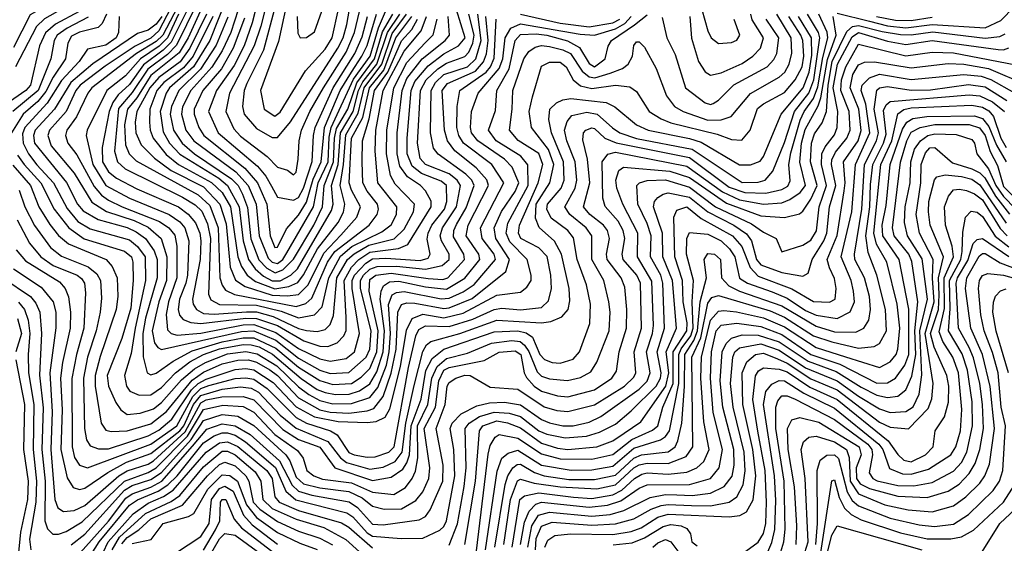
# Model space of a CAD drawing. Extents: x 501367 to 657802, y 482273 to 547541.
# Tile 444 of 656: x 565088 to 568818, y 523179 to 525164. Entities that reach past the tile are written whole.
import ezdxf

# ---------------------------------------------------------------- set-up
doc = ezdxf.new("R2010")
doc.units = 0

msp = doc.modelspace()

# ---------------------------------------------------------------- linework, layer by layer
at = {"layer": '0CON20XD'}
for points in [[(565065, 526083.1), (565125, 526082), (565139.6, 526069.6), (565147.8, 526037.8), (565153.3, 525936.7), (565144.1, 525825), (565161.4, 525801.4), (565215.1, 525775.1), (565270.9, 525745), (565285.8, 525725), (565293.4, 525645), (565278.4, 525535), (565277.7, 525465), (565291.9, 525445), (565364, 525385), (565373.6, 525365), (565374.4, 525345), (565359.6, 525305), (565321.6, 525255), (565272.2, 525217.8), (565182.7, 525167.3), (565152.5, 525137.5), (565072.1, 524985)], [(565079.5, 525975), (565098.6, 525835), (565109, 525805), (565142.7, 525752.7), (565204.2, 525724.2), (565227.7, 525687.7), (565234.2, 525645), (565216, 525545), (565216.6, 525465), (565293.3, 525385), (565302.6, 525355), (565292.3, 525307.7), (565268.5, 525271.5), (565237.5, 525245), (565128.5, 525181.5), (565065, 525058.1)], [(565690.4, 525265), (565615, 525120.8), (565585, 525094.1), (565526.3, 525063.7), (565412.2, 524987.8), (565317.8, 524915), (565301.6, 524895), (565264, 524816), (565201.1, 524745), (565195.4, 524725), (565208.1, 524685), (565295, 524582.1), (565362.3, 524472.4), (565417.3, 524437.3), (565522.4, 524402.4), (565575, 524377.8), (565624.9, 524335), (565646.2, 524265), (565644.9, 524175), (565615.8, 524095), (565589.7, 523985), (565599, 523939), (565611.1, 523921.1), (565625, 523913.9), (565928.2, 523981.8), (565975, 523984), (566058.9, 523948.9), (566145, 523881.5), (566225, 523835.7), (566265, 523823), (566335, 523826.8), (566400.3, 523885), (566414.4, 523915), (566420, 523985), (566378.8, 524145), (566379.7, 524175), (566391, 524195), (566415, 524218), (566442.2, 524227.8), (566515, 524229.7), (566625, 524218), (566688.4, 524231.6), (566715.7, 524255), (566714.9, 524275), (566686.4, 524325), (566681.5, 524345), (566690, 524375), (566742.4, 524455), (566757.9, 524535), (566745.4, 524555), (566715, 524579.8), (566625, 524614.2), (566605, 524637.8), (566595.6, 524695.6), (566606.4, 524895), (566627.9, 524935), (566672.4, 524977.6), (566705, 524998.9), (566775, 525023.4), (566790.1, 525039.9), (566805.3, 525074.7), (566809.7, 525105), (566789.3, 525185)], [(565713.5, 525265), (565630.3, 525105), (565605, 525080.5), (565531.4, 525035), (565362.3, 524905), (565346.4, 524885), (565303.7, 524795), (565266.9, 524745), (565261.5, 524725), (565270.6, 524695), (565305, 524651.4), (565371, 524531), (565398.7, 524498.7), (565425, 524479.4), (565477, 524455), (565618.5, 524398.5), (565653.4, 524375), (565676.5, 524346.5), (565684.2, 524305), (565684.2, 524185), (565652.3, 524095), (565643.5, 524046.5), (565648.5, 523988.5), (565662.7, 523975), (565685, 523967.8), (565775, 523976), (565935, 524007.7), (565975, 524008.6), (566058.7, 523978.7), (566145, 523917.6), (566225, 523878.3), (566265, 523869.3), (566325, 523880.1), (566356.3, 523905), (566376.1, 523975), (566347.6, 524145), (566347.8, 524175), (566356.9, 524195), (566399.2, 524240.8), (566425, 524256.9), (566475, 524259.5), (566605, 524251.4), (566635, 524259.4), (566643.6, 524275), (566632.1, 524332.1), (566635.6, 524355), (566649.2, 524385), (566697.2, 524445), (566706.8, 524475), (566704.8, 524535), (566685, 524551.5), (566610.1, 524580.1), (566575, 524608.4), (566556.6, 524655), (566555.9, 524715), (566570.6, 524895), (566585, 524928.7), (566635, 524989.1), (566694.7, 525034.7), (566750.2, 525065), (566775.3, 525095), (566726.2, 525255)], [(565997.7, 525265), (565968.9, 525151.1), (565938.5, 525065), (565900.2, 524989.8), (565834.4, 524895), (565803.8, 524815), (565839.8, 524735), (565989, 524609), (566021, 524571), (566042.3, 524532.3), (566065, 524491.1), (566125, 524479.7), (566145, 524490), (566163.7, 524525), (566195.9, 524625.9), (566200.8, 524725), (566208.2, 524755), (566275.7, 524905), (566357.8, 525035), (566385, 525098.6), (566405.2, 525175)], [(566030.2, 525255), (566001.5, 525138.5), (565976.5, 525065), (565883.5, 524885), (565869, 524815), (565899.5, 524749.5), (565925, 524722.5), (566025.3, 524645.3), (566065, 524605.3), (566103, 524593), (566125, 524576), (566135, 524586.2), (566143.7, 524635), (566146.4, 524705), (566156.2, 524745), (566187.9, 524815), (566239, 524905), (566325, 525040.2), (566357.1, 525115), (566374.9, 525194.9)], [(566062.1, 525237.9), (566011.8, 525048.2), (565948.9, 524921.1), (565938.4, 524895), (565932, 524835), (565939.1, 524805), (565985, 524750.9), (566045, 524716.9), (566065, 524716.7), (566113.7, 524776.3), (566293.1, 525055), (566313.1, 525095), (566327.8, 525145), (566346.6, 525255)], [(566139.4, 525175), (566142.3, 525112.3), (566151.2, 525095), (566175, 525095.6), (566205, 525118), (566260, 525275)], [(568185, 525188.8), (568307.5, 525157.5), (568375, 525139.9), (568445, 525133.1), (568545, 525144.8), (568745, 525132.5), (568805, 525160.9), (568905.5, 525265)], [(565758.5, 525221.5), (565682.6, 525067.4), (565648.9, 525031.1), (565573.6, 524976.4), (565515, 524887.6), (565463.3, 524826.7), (565447.6, 524665), (565458.8, 524625), (565488, 524598), (565705, 524490.6), (565752.5, 524462.5), (565778.1, 524438.1), (565800.2, 524390.2), (565811.1, 524335), (565803.5, 524123.5), (565812.3, 524102.3), (565845, 524084.4), (565985, 524081.7), (566078.7, 524058.7), (566145, 524034.3), (566205.3, 524044.7), (566234.5, 524075.5), (566259.5, 524185), (566303.1, 524266.9), (566346.3, 524303.7), (566460.7, 524359.3), (566495, 524386.2), (566515.2, 524425), (566517.5, 524455), (566444.9, 524545), (566434.7, 524664.7), (566437.8, 524745), (566464.6, 524895), (566545, 525044.3), (566608.5, 525121.5)], [(565871.2, 525245), (565809, 525085), (565747.3, 524985), (565656.2, 524905), (565643, 524885), (565620.8, 524815), (565632, 524738), (565655.5, 524695.5), (565695, 524654), (565842.4, 524562.4), (565875.7, 524535), (565919.1, 524455), (565934.9, 524325), (565954.6, 524254.6), (565980, 524220), (566011.8, 524191.8), (566045, 524174.2), (566075, 524173.4), (566115.1, 524194.9), (566140.1, 524219.9), (566269.6, 524440.4), (566275.8, 524465), (566269.6, 524535), (566294.2, 524615), (566304, 524735), (566351.2, 524815), (566371.3, 524895), (566387.6, 524927.6), (566441.3, 524995), (566481.5, 525115), (566528.8, 525185)], [(565930.2, 525245), (565888.3, 525115), (565855.8, 525045), (565816.7, 524983.3), (565736.5, 524895), (565705, 524832.9), (565701, 524805), (565717.8, 524745), (565747.9, 524705), (565906.7, 524586.7), (565953.9, 524535), (565983.8, 524465), (565995.7, 524345), (566029.6, 524259.6), (566045, 524244.4), (566065, 524239.7), (566084.5, 524255), (566100, 524280), (566201.4, 524455), (566218.7, 524545), (566256.4, 524625), (566261.2, 524718.8), (566268.8, 524755), (566352.3, 524937.7), (566416.1, 525025), (566447.6, 525132.4), (566474.3, 525195)], [(566098.4, 525221.6), (566069, 525081), (566000, 524895), (566014.2, 524825), (566055, 524798.1), (566075, 524813), (566170.4, 524969.6), (566245, 525052), (566271.5, 525095), (566296.5, 525203.5)], [(565313.4, 525195), (565223.7, 525146.3), (565186.5, 525113.5), (565164.1, 525064.1), (565129.7, 524915), (565112.2, 524895), (565037.2, 524842.8)], [(565416.8, 525185), (565400.7, 525149.3), (565385.9, 525134.1), (565315, 525116.8), (565285, 525100.8), (565271, 525075), (565262, 525015), (565214.7, 524945.3), (565188.1, 524891.9), (565156.6, 524853.4), (565101.6, 524805), (565057.7, 524735)], [(565086.9, 524516.9), (565108.1, 524455), (565145, 524383.2), (565205, 524300.8), (565247.2, 524267.2), (565347.6, 524227.6), (565380.1, 524200.1), (565394.8, 524175), (565398.5, 524108.5), (565393.1, 524055), (565378.5, 523985), (565345.8, 523885), (565330.3, 523805), (565333.9, 523613.9), (565341.8, 523571.8), (565355, 523549.2), (565387.1, 523537.1), (565425, 523536.8), (565575, 523587), (565615, 523608.5), (565665, 523650.1), (565738.8, 523761.2), (565765, 523785.4), (565795, 523801.8), (565905, 523837.9), (565945, 523841.5), (565975, 523836.8), (566049, 523789), (566136.2, 523696.2), (566205, 523658.1), (566295, 523640.4), (566405, 523636.7), (566438.8, 523641.2), (566472.1, 523657.9), (566490.8, 523689.1), (566530.8, 523849.2), (566553.2, 523986.8), (566575, 524031.3), (566615, 524047.7), (566695, 524034.2), (566768.2, 524051.8), (566895, 524119.1), (566985, 524130.7), (567009.4, 524150.6), (567025.3, 524175.3), (567026.2, 524195), (567010, 524255), (566945, 524322.3), (566931.4, 524355), (566937.9, 524392.1), (567014.6, 524535), (567013.2, 524613.2), (566986, 524646), (566893.7, 524705), (566864.4, 524745), (566890.1, 524819.9), (566895.2, 524895), (566942.3, 524977.7), (566965.3, 525085), (566985, 525108), (567045, 525109.7), (567085, 525104.9), (567163.1, 525083.1), (567208.2, 525058.2), (567245, 524997.2), (567265, 524984.9), (567306.1, 525015), (567316.9, 525063.1), (567329.8, 525085), (567416.5, 525143.5), (567465, 525182.3)], [(565626.4, 525175), (565605, 525146.4), (565575, 525123.9), (565535, 525110.6), (565365, 524996.4), (565282.3, 524925), (565220.6, 524825), (565146.7, 524745), (565141.3, 524725), (565145, 524696.2), (565266, 524546), (565306.8, 524465), (565329, 524439), (565385.9, 524405.9), (565495, 524376.2), (565530.2, 524360.2), (565565.5, 524335), (565598, 524288), (565609.4, 524255), (565609.4, 524185), (565565, 524032.4), (565554.3, 523975), (565556.3, 523886.3), (565571.6, 523825), (565585, 523817.4), (565605, 523823.5), (565670, 523870), (565741.6, 523908.4), (565855, 523942.3), (565935, 523957.9), (565975, 523957.5), (566059.1, 523919.1), (566145, 523847), (566225, 523795.9), (566275, 523781.6), (566345.2, 523784.8), (566381.3, 523808.7), (566415, 523841.5), (566441.6, 523905), (566446.5, 523985), (566412.3, 524135), (566415, 524179.3), (566437.1, 524195), (566495, 524203.4), (566635, 524182.7), (566690.9, 524179.1), (566709.6, 524185), (566773.4, 524255), (566770.4, 524275), (566730.9, 524340.9), (566732.6, 524365), (566742.4, 524387.6), (566779.5, 524450.5), (566810.1, 524535), (566801.5, 524555), (566778.5, 524578.5), (566673.8, 524653.8), (566656.2, 524676.2), (566644.6, 524734.6), (566646.6, 524895), (566663.6, 524925), (566694.7, 524955.3), (566784, 524985), (566816, 525015), (566836.1, 525085), (566823.1, 525185)], [(565164.9, 524054.9), (565171.4, 523975), (565162.9, 523817.1), (565177, 523693), (565172.5, 523535), (565184.6, 523415), (565183.8, 523265), (565194.4, 523234.4), (565214.6, 523214.6), (565235, 523213.8), (565265, 523223.9), (565325, 523260.9), (565485, 523414.9), (565575, 523447.3), (565605, 523465), (565724.3, 523585.7), (565785, 523686.1), (565857.7, 523702.3), (565935, 523697.6), (565975, 523675.9), (566055, 523591.3), (566140.5, 523530.5), (566161.8, 523501.8), (566176.2, 523455), (566202, 523435), (566235, 523422.9), (566345, 523408.4), (566425, 523373.5), (566505, 523364.8), (566549.4, 523390.6), (566575.3, 523424.7), (566587.8, 523452.2), (566596.3, 523503.7), (566594.9, 523625), (566634.9, 523705), (566649.1, 523805), (566670.2, 523849.8), (566705, 523879.4), (566785, 523900.5), (566875, 523937.8), (566952.5, 523947.5), (566983.7, 523943.7), (567000.6, 523930.6), (567016.7, 523906.7), (567048.8, 523828.8), (567065, 523813.3), (567095, 523802.2), (567163.6, 523796.4), (567212.9, 523807.1), (567251.4, 523828.6), (567274.6, 523865.4), (567321.6, 523985), (567325.2, 524054.8), (567320.3, 524095), (567300.5, 524175), (567255.1, 524255), (567255.1, 524345.1), (567234.4, 524375), (567172.3, 524425), (567152.6, 524455), (567192.2, 524525), (567198.5, 524555), (567192.1, 524625), (567160.5, 524705), (567151.8, 524745), (567162.5, 524777.5), (567179.9, 524800.1), (567236.9, 524813.1), (567276.2, 524805), (567333.8, 524753.8), (567361.8, 524735), (567425, 524713), (567635, 524672.9), (567825, 524546.3), (567885, 524547.3), (567911.8, 524555), (567940.5, 524589.5), (567985, 524698.4), (568023.5, 524815), (568077.3, 524885), (568096.8, 524935), (568119, 525095), (568113.6, 525115), (568072.5, 525185)], [(565283.6, 523173.6), (565335, 523214.1), (565485, 523380.9), (565515, 523398.4), (565585, 523420.8), (565625, 523447.2), (565737.5, 523572.5), (565785, 523645.3), (565855, 523667.2), (565915, 523661), (565975, 523626.1), (566096.9, 523515), (566112.1, 523492.1), (566135, 523430.2), (566164, 523405), (566225, 523389), (566335, 523375.1), (566385, 523351.1), (566425, 523320.4), (566468.3, 523308.3), (566535, 523310.5), (566589, 523341), (566615.8, 523375), (566638.6, 523425), (566642.5, 523465), (566620, 523615), (566663.3, 523695), (566675.9, 523795), (566695, 523835), (566715, 523845.3), (566848.2, 523871.8), (566905, 523903.8), (566965, 523908.7), (566986.1, 523895), (566998.7, 523825), (567007.4, 523807.4), (567036.5, 523775), (567065, 523755.4), (567125, 523737.8), (567165, 523734.6), (567265, 523760.9), (567331, 523805), (567348.7, 523831.3), (567359, 523905), (567387.3, 523995), (567388.6, 524065), (567380.3, 524149.7), (567366.6, 524185), (567313.9, 524255), (567311.5, 524275), (567322.3, 524335), (567314.2, 524365), (567300, 524385), (567248.4, 524425), (567223.3, 524455), (567247.3, 524545), (567238.7, 524635), (567221.2, 524708.8), (567223.8, 524735), (567232.8, 524745), (567255, 524753.2), (567265, 524750.6), (567304.5, 524714.5), (567347.1, 524697.1), (567625, 524641), (567775, 524529.5), (567835, 524508.8), (567915, 524506.6), (567975, 524519.5), (567997.2, 524532.8), (568006.6, 524553.4), (568001, 524615), (568008.7, 524658.7), (568045, 524782.8), (568060.2, 524815), (568095.5, 524864.5), (568111.5, 524908.5), (568129.9, 525020.1), (568149.3, 525095), (568146.5, 525116.5), (568115.6, 525185)], [(565689.5, 525185), (565648.4, 525095), (565617.2, 525062.8), (565545.8, 525015), (565488.8, 524951.2), (565418.1, 524895), (565344.4, 524745), (565340.2, 524725), (565366.1, 524615), (565415, 524534.9), (565505, 524487.8), (565655, 524425.4), (565695, 524398), (565714.4, 524375), (565729, 524325), (565723.7, 524195), (565718.2, 524165), (565693.7, 524105), (565688.2, 524065), (565693.7, 524043.7), (565707.2, 524027.2), (565736.5, 524016.5), (565775, 524011.8), (565945, 524032.8), (565985, 524031.5), (566065, 524004.6), (566165, 523946.7), (566225, 523927), (566255, 523924.8), (566290.9, 523939.1), (566316, 523965), (566324.8, 523985.2), (566325.6, 524035.6)], [(565725.7, 525205), (565662, 525078), (565632.5, 525047.5), (565557, 524993), (565505, 524917.9), (565461.5, 524878.5), (565440.8, 524849.2), (565427.1, 524815), (565401.1, 524678.9), (565402.5, 524625), (565425, 524587.2), (565455, 524563.4), (565532.5, 524522.5), (565690, 524455), (565726.8, 524426.8), (565753.9, 524393.9), (565770.6, 524355), (565774.9, 524325), (565771.9, 524255), (565743.3, 524105), (565745.8, 524085), (565757.9, 524065), (565785, 524050.6), (565825, 524047.3), (565947, 524057)], [(565772.4, 525195), (565726.6, 525095), (565692.1, 525037.9), (565585, 524951.9), (565532.1, 524867.9), (565496.2, 524825), (565485.4, 524765), (565489.5, 524689.5), (565502.9, 524655), (565529.1, 524629.1), (565765, 524499.6), (565808.8, 524458.8), (565839.7, 524375), (565846.9, 524185), (565855, 524157.8), (565868.5, 524138.5), (565901.6, 524121.6), (566135, 524077.3), (566172.3, 524087.7), (566195, 524108), (566254.8, 524245), (566281.9, 524285), (566412.1, 524385), (566442, 524425), (566446.9, 524445), (566443.5, 524465), (566404.3, 524514.3), (566388.5, 524545), (566385.7, 524625), (566387.4, 524705), (566411.6, 524788.4), (566432.1, 524895), (566483.3, 524965), (566535, 525083.5), (566573.1, 525126.9), (566595.6, 525165)], [(565795.6, 525185), (565733, 525055), (565696.7, 525003.3), (565615.1, 524945), (565580.8, 524905), (565532.2, 524815), (565526.4, 524775), (565528.8, 524735), (565549.1, 524689.1), (565599.3, 524639.3), (565662.6, 524592.6), (565785, 524530.2), (565846.9, 524465), (565870.1, 524390.1), (565885.6, 524225.6), (565905.9, 524175.9), (565942.8, 524152.8), (566045, 524120.1), (566103.3, 524116.7), (566145, 524122.3), (566180.7, 524159.3), (566241, 524279), (566305, 524346.7), (566365.3, 524414.7), (566379.8, 524455), (566345, 524517.7), (566336.6, 524545), (566345, 524714.7), (566387.5, 524792.5), (566412.9, 524905), (566467.4, 524972.6), (566513.4, 525095), (566573.4, 525175)], [(565819.4, 525175), (565745.5, 525025), (565709.5, 524980.5), (565634.2, 524925), (565607.9, 524895), (565581, 524825), (565579.5, 524775), (565582.5, 524745), (565594.6, 524715), (565643.2, 524653.2), (565690.5, 524615), (565815, 524546.3), (565855, 524508.3), (565887.5, 524455), (565915.1, 524265.1), (565928.4, 524228.4), (565949.6, 524195), (565981.6, 524171.6), (566055, 524143.9), (566108, 524152), (566142.2, 524167.8), (566163.8, 524196.2), (566217, 524295), (566294.1, 524395), (566315.5, 524434.5), (566320.3, 524465), (566302.1, 524535), (566314.9, 524615), (566323.1, 524726.9), (566370.6, 524809.4), (566393.6, 524905), (566460.1, 524995), (566499.4, 525110.6), (566553, 525185)], [(565940.2, 525169.8), (565896.4, 525055), (565852.2, 524977.8), (565782.2, 524895), (565749.3, 524825), (565749.9, 524805), (565766.5, 524755), (565786.1, 524725), (565940.8, 524600.8), (565989.4, 524545), (566024.5, 524465), (566037.6, 524345), (566055, 524300.8), (566065, 524301.1), (566099.6, 524370.4), (566145, 524423.4), (566175, 524472.4), (566200.2, 524559.8), (566230.4, 524625), (566242.5, 524755), (566302.2, 524895), (566344.9, 524965.1), (566384.9, 525025), (566404.1, 525065.9), (566439.7, 525185)], [(565932.2, 524502.2), (565951.6, 524451.6), (565963.7, 524333.7), (565993.6, 524253.6), (566025, 524222.4), (566055.8, 524204.2), (566084.5, 524215.5), (566125, 524255.7), (566202.4, 524385), (566235.5, 524455), (566241.2, 524535), (566276.8, 524625), (566280.8, 524715), (566288.9, 524751.1), (566331.9, 524825), (566365.7, 524924.3), (566432.7, 525015), (566463, 525117), (566502, 525185)], [(566915, 524070.4), (566985, 524064.4), (567065, 524072.9), (567091.8, 524098.2), (567102.7, 524145), (567100.6, 524195), (567085.7, 524265.7), (567055, 524298.6), (566986.3, 524335), (566977.1, 524355), (566981.2, 524385), (567052.4, 524545), (567070, 524615), (567055, 524656.3), (566975.9, 524705.9), (566943.2, 524745), (566954, 524825), (566955.8, 524895), (566997.6, 525015), (567017.2, 525042.8), (567040.7, 525059.3), (567065, 525065.6), (567095, 525062), (567145, 525049.6), (567175.1, 525035.1), (567218.7, 524968.7), (567245, 524947.5), (567266.9, 524943.1), (567325, 524961.4), (567371.3, 524978.7), (567392.9, 524995), (567409.7, 525025), (567415, 525065.8), (567425, 525079.4), (567435, 525080), (567455, 525060), (567498.6, 524978.6), (567537.7, 524875), (567568.9, 524835), (567601.8, 524815), (567695, 524782.8), (567745.9, 524784.1), (567783, 524797), (567856.3, 524883.7), (567965, 524945.2), (567985.8, 524965), (568002.9, 524995), (568013.3, 525036.7), (568010.7, 525095), (567956, 525185)], [(566985, 525184.4), (567135, 525150.8), (567245, 525136.6), (567335, 525151.2), (567360.9, 525165)], [(567626.6, 525175), (567632.9, 525092.9), (567659.6, 525005), (567685, 524965.3), (567705, 524953.3), (567745, 524961.5), (567825, 524998.1), (567864.7, 525025), (567894, 525056), (567905.2, 525095), (567862.9, 525162.9), (567858.1, 525185)], [(567672.5, 525202.5), (567695, 525121.1), (567707.9, 525095), (567735, 525072.9), (567785, 525076.7), (567805, 525086.4), (567816.6, 525105), (567794.8, 525164.8)], [(565347.5, 525172.5), (565268.5, 525131.5), (565230.5, 525105), (565219.2, 525085), (565206, 525015), (565158.3, 524895), (565062.2, 524815)], [(565062.4, 524612.4), (565128.9, 524535), (565161.6, 524455), (565202.2, 524387.8), (565236, 524346), (565273.8, 524313.8), (565416.6, 524255), (565438.4, 524228.4), (565457.9, 524185), (565460.5, 524115), (565454.5, 524065), (565392.7, 523887.3), (565374.3, 523815), (565374.9, 523775), (565397.4, 523635), (565415, 523607.8), (565435, 523602.9), (565495.7, 523605.7), (565585, 523632.4), (565645, 523679.3), (565742.2, 523797.8), (565785, 523827.6), (565855, 523859), (565915, 523873.3), (565955, 523874.3), (565985, 523866.4), (566036.5, 523836.5), (566065.3, 523815), (566145, 523730.5), (566225, 523685.1), (566265, 523676), (566335, 523672.7), (566405, 523681), (566429.3, 523690.7), (566465, 523735.2), (566495.7, 523824.3), (566514, 523915), (566520.8, 524055), (566535, 524083.9), (566555, 524090.7), (566585, 524089.8), (566695, 524069.3), (566715, 524071.8), (566802.4, 524107.6), (566930.1, 524209.9), (566943, 524255), (566892.4, 524335), (566886.1, 524375), (566913.7, 524436.3), (566965, 524512.9), (566979.3, 524545), (566953.4, 524605), (566924.8, 524635), (566823.5, 524705), (566800.2, 524735), (566795.8, 524755), (566799.8, 524815), (566825.2, 524885), (566905, 524978.1), (566918.1, 525015), (566927.5, 525095), (566948.6, 525131.4), (566985, 525148.2), (567211.5, 525108.5), (567265, 525105.4), (567345, 525128.4), (567380.6, 525149.4), (567403.8, 525175)], [(565080.6, 524650.6), (565104.9, 524615), (565168.8, 524545), (565219.5, 524445), (565274.2, 524374.2), (565332.7, 524332.7), (565485, 524285.9), (565511.9, 524265), (565517.6, 524245), (565518.5, 524175), (565509.5, 524070.5), (565474.8, 523955), (565420.1, 523815), (565424.6, 523775), (565452.9, 523712.9), (565471.6, 523685), (565495, 523667.7), (565545, 523672.9), (565595, 523689.5), (565625, 523712.4), (565701.3, 523798.7), (565750.1, 523839.9), (565791.9, 523865), (565875, 523897.2), (565945, 523906.6), (565987.7, 523897.7), (566062.2, 523852.2), (566145, 523772.4), (566183.8, 523743.8), (566225, 523720.7), (566275, 523708.4), (566345, 523708.8), (566415, 523731.4), (566445, 523770), (566477.3, 523855), (566488, 523905), (566493.1, 523975), (566485.4, 524084.6), (566499.6, 524120.4), (566515, 524130.1), (566545, 524133.8), (566685, 524105.8), (566715, 524107.7), (566768.3, 524131.7), (566809.5, 524160.5), (566890.7, 524255), (566885.7, 524275), (566840, 524335), (566834.3, 524375), (566922.7, 524545), (566877.3, 524615), (566769.7, 524695), (566751.2, 524725), (566744.6, 524755), (566745.8, 524834.2), (566755.6, 524895), (566855, 524964.9), (566871.2, 524985), (566885, 525018.2), (566893.2, 525165)], [(565464.9, 525175), (565462.8, 525115), (565454.3, 525095), (565415, 525067.1), (565345, 525052.2), (565314.3, 525005), (565246.7, 524933.3), (565192.3, 524847.7), (565108.4, 524755), (565098.7, 524731.3), (565101.4, 524695), (565121.3, 524655), (565153.6, 524613.6), (565215.9, 524545), (565268, 524448), (565308.9, 524398.9), (565355, 524370.5), (565505, 524329.7), (565535, 524304.5), (565563.3, 524265), (565565.6, 524175), (565525.4, 523995), (565510.9, 523899.1), (565485.2, 523815), (565493.3, 523775), (565505.6, 523755.6), (565541.2, 523741.2), (565585, 523742.3), (565625, 523769.4), (565678.5, 523825), (565733, 523867), (565784.5, 523895), (565845, 523916), (565935, 523932.3), (565965, 523931.7), (565995, 523923.5), (566046.5, 523896.5), (566155, 523803.6), (566215, 523762.8), (566245, 523750.5), (566285, 523743.5), (566335.8, 523744.2), (566375, 523757.7), (566415, 523783.5), (566441.3, 523828.7), (566465.3, 523905), (566470.1, 523985), (566453.9, 524105), (566457.1, 524135), (566466.3, 524155), (566489.6, 524170.4), (566525, 524173.1), (566625, 524150.7), (566705, 524141.9), (566775, 524183.5), (566831.5, 524255), (566827.8, 524275), (566779.9, 524345), (566786.8, 524385), (566863.8, 524535), (566857.3, 524557.3), (566817.5, 524602.5), (566736.9, 524666.9), (566708.9, 524705), (566697.4, 524745), (566688.2, 524895), (566708.6, 524921.4), (566815, 524968.7), (566845.6, 525004.4), (566856.1, 525033.9), (566862.2, 525085), (566853.5, 525175)], [(565877.3, 525172.7), (565832.7, 525067.3), (565773.6, 524976.4), (565691, 524895), (565663.3, 524835), (565658.8, 524805), (565670.8, 524745), (565703.6, 524695), (565750.6, 524655), (565891.1, 524561.1), (565915.5, 524535), (565932.2, 524502.2)], [(565947, 524057), (565985, 524056.1), (566049.1, 524039.1), (566145, 523993.3), (566175, 523985.4), (566215, 523982), (566245, 523989.4), (566265, 524008.4), (566277.5, 524042.5), (566289.8, 524185), (566329.9, 524255), (566355, 524276.9), (566411.2, 524308.8), (566506.8, 524333.2), (566545, 524370), (566579.4, 524435), (566584.2, 524464.2), (566510, 524540), (566492.5, 524572.5), (566477.4, 524655), (566478.9, 524745), (566505.1, 524905), (566555, 525000.9), (566624.6, 525075.4), (566654.1, 525105.9), (566669.7, 525165)], [(566325.6, 524035.6), (566317, 524175), (566345, 524226.1), (566372.4, 524255), (566415, 524282.7), (566523.4, 524296.6), (566558.8, 524311.2), (566646.9, 524455), (566646.3, 524476.3), (566625.6, 524515.6), (566607.1, 524535), (566557.8, 524567.8), (566528.4, 524608.4), (566518, 524655), (566518, 524735), (566536.5, 524895), (566555, 524940.2), (566612.7, 525015), (566700.3, 525085), (566716.8, 525105), (566711.6, 525175)], [(566608.5, 525121.5), (566629.6, 525175)], [(566740.4, 523805), (566775, 523816.8), (566795, 523815.4), (566870.5, 523770.5), (566975, 523763.4), (567075, 523696.8), (567122.3, 523682.3), (567165, 523678.8), (567265, 523704), (567378.8, 523775), (567415, 523808.8), (567422.6, 523825), (567416.2, 523905), (567443.4, 523995), (567439.4, 524165), (567425.7, 524195), (567373.9, 524255), (567370.6, 524275), (567380.4, 524335), (567374.1, 524365), (567355, 524400), (567306, 524456), (567297.5, 524487.5), (567294.6, 524625), (567316.3, 524653.7), (567345, 524661.2), (567615, 524608.8), (567750.7, 524510.7), (567815, 524480.7), (567905, 524464.7), (567975, 524470), (568005, 524482.1), (568045, 524509.3), (568064.3, 524535), (568043.8, 524623.8), (568049.4, 524695), (568063.1, 524746.9), (568112.6, 524837.4), (568122.6, 524867.4), (568147.5, 525012.5), (568181.4, 525105), (568169.5, 525175)], [(567030.7, 524870.7), (567065, 524986.9), (567095, 525002.7), (567135, 525002.7), (567158, 524985), (567185.3, 524935.3), (567212.5, 524912.5), (567255, 524902.8), (567345, 524915.7), (567399, 524909), (567425, 524890.9), (567473.2, 524815), (567517.7, 524787.7), (567555, 524773.2), (567730, 524730), (567785, 524709.3), (567823.3, 524706.7), (567855.5, 524744.5), (567883.5, 524826.5), (567905, 524845.2), (567985, 524888.1), (568025, 524935.6), (568051.7, 524985), (568058.8, 525025), (568054.3, 525085), (568047.3, 525105), (568001.2, 525175)], [(567235, 524159.4), (567200.3, 524255), (567186.5, 524336.5), (567164.3, 524365), (567102, 524412), (567085.1, 524445), (567087.6, 524465), (567139, 524525), (567150.2, 524555), (567148.4, 524625), (567102.3, 524735), (567093.1, 524785), (567096.1, 524823.9), (567121.3, 524848.7), (567145, 524860.2), (567175.4, 524864.6), (567309.2, 524849.2), (567342.9, 524832.9), (567425, 524765.6), (567468.5, 524745), (567625, 524713.8), (567669.3, 524699.3), (567815, 524614.1), (567856.1, 524613.9), (567893.1, 524626.9), (567906.1, 524645), (567972.5, 524805), (568055.8, 524905), (568078.9, 524965), (568088.8, 525028.8), (568087.3, 525095), (568038.6, 525175)], [(567521.9, 525171.9), (567539.5, 525095), (567571.3, 525031.3), (567610.5, 524905), (567685, 524848.6), (567705, 524842.4), (567715, 524845.3), (567735, 524858), (567793.4, 524916.6), (567919.5, 524985), (567945, 525012.5), (567955.5, 525035), (567963.7, 525095), (567916.1, 525165)], [(568334, 525175), (568405, 525162.1), (568465, 525160.5), (568545, 525172.7)], [(565337.4, 523102.6), (565390.1, 523185), (565505, 523323.7), (565535.3, 523344.7), (565613.1, 523376.9), (565649.6, 523400.4), (565684.4, 523435), (565785, 523560.2), (565825, 523586.2), (565855, 523598.1), (565875, 523597.9), (565905, 523588.8), (565943.4, 523563.4), (566056.9, 523466.9), (566096.5, 523376.4), (566133.9, 523343.9), (566327.3, 523295), (566349.7, 523279.7), (566405, 523219.2), (566425, 523206.8), (566532.8, 523197.2), (566615, 523198.8), (566680.2, 523229.8), (566695, 523243.2), (566705.4, 523265), (566736.7, 523435), (566733, 523535), (566719.4, 523615), (566726.1, 523635), (566760.1, 523669.9), (566820.2, 523699.8), (566867.9, 523712.1), (566924.1, 523714.1), (566985, 523704), (567065, 523648.3), (567095, 523635.7), (567145, 523624.1), (567185.1, 523624.9), (567245, 523638.6), (567289.9, 523660.1), (567435, 523763.7), (567465, 523794.1), (567476.8, 523825), (567462.5, 523905), (567485.3, 523975), (567488.6, 524005), (567482.9, 524172.9), (567428.5, 524265), (567430.1, 524355), (567373.1, 524465), (567350.2, 524525), (567346.7, 524555), (567358.2, 524591.8), (567375.3, 524604.7), (567551, 524589), (567625, 524566), (567765, 524468.6), (567895, 524420.1), (567985.5, 524414.5), (568041.9, 524428.1), (568055, 524438.4), (568085, 524484), (568108.8, 524535), (568084.1, 524625), (568086.9, 524695), (568099.3, 524730.7), (568127.2, 524772.8), (568144.2, 524815), (568150.2, 524915), (568165.5, 525005), (568221.5, 525118.4), (568242.8, 525137.2), (568265, 525142.1), (568355, 525118.2), (568425, 525107.4), (568465, 525105.9), (568547.1, 525117.1), (568745, 525093.6), (568800.4, 525099.6), (568820.4, 525109.6)], [(566715, 523172.3), (566746.9, 523253.1), (566772.4, 523395), (566779.6, 523465), (566776.3, 523615), (566790.5, 523635), (566830.5, 523659.5), (566885, 523676.1), (566942.4, 523672.4), (566985, 523660.2), (567055, 523606), (567085, 523593.2), (567155, 523579.1), (567234.9, 523585.1), (567285, 523600.3), (567345, 523631), (567405, 523681.1), (567499.5, 523775), (567515, 523804.8), (567518.4, 523825), (567503.4, 523905), (567531.2, 523995), (567524.7, 524165), (567516.3, 524195), (567477.7, 524265), (567480, 524345), (567465, 524390.7), (567429.3, 524465), (567425.8, 524535), (567436.1, 524545), (567465, 524554.6), (567535, 524557.2), (567625, 524528.3), (567724.2, 524455), (567860.3, 524390.3), (567905, 524358.4), (567954, 524335), (567975, 524283.3), (568055, 524309.1), (568085, 524328.1), (568106.8, 524363.2), (568116.8, 524455), (568144, 524535), (568125.1, 524615), (568127, 524655), (568138.8, 524681.2), (568175, 524726.8), (568185.1, 524754.9), (568187.4, 524815), (568169.9, 524905), (568185.9, 524995), (568241.7, 525098.3), (568265, 525114.8), (568375, 525082.6), (568445, 525069.4), (568545, 525084.1), (568795, 525050.3), (568815, 525049.2), (568835, 525056.5)], [(566775, 523174.4), (566815.3, 523415), (566830.1, 523605), (566842.3, 523625), (566895, 523643.4), (566936.3, 523636.3), (566985, 523617.3), (567065, 523559.1), (567125, 523540.4), (567165, 523535.1), (567275, 523545.1), (567335, 523567.4), (567377.3, 523597.3), (567440.4, 523639.6), (567535.7, 523774.3), (567546.9, 523825), (567536.9, 523905), (567575.6, 523995), (567561.5, 524175), (567524.4, 524265), (567523.3, 524355), (567488.7, 524455), (567493.4, 524475), (567505, 524489.5), (567525, 524503), (567545, 524507.2), (567625, 524491.5), (567695.2, 524435.2), (567793.4, 524385), (567841.7, 524351.7), (567859.9, 524325), (567878.8, 524255), (567895, 524235.1), (567975, 524205.7), (568018.5, 524198.5), (568055, 524192.2), (568075, 524203.1), (568089.6, 524255), (568134, 524325), (568145.7, 524354.3), (568155.9, 524455), (568179.3, 524535), (568163.3, 524615), (568165, 524632.7), (568178.3, 524661.7), (568221, 524715), (568233.9, 524745), (568230.7, 524815), (568199.1, 524895), (568201.3, 524935), (568217.2, 524985), (568265, 525071.3), (568445, 525026.8), (568545, 525040.7), (568625, 525038.4), (568894.1, 524985.9)], [(566804.2, 523035.8), (566862.7, 523517.3), (566870.3, 523549.7), (566888.9, 523581.1), (566905, 523591.1), (566975, 523577.8), (567065, 523518), (567135, 523499.3), (567255, 523498.2), (567335, 523516.5), (567406.7, 523573.3), (567485, 523608.2), (567505.5, 523625), (567524.4, 523695), (567563.7, 523785), (567563, 523905), (567615, 523984.2), (567616.4, 524015), (567601.8, 524095), (567598.8, 524175), (567569.6, 524265), (567566.6, 524415), (567577.8, 524442.2), (567615, 524454.5), (567669.6, 524409.6), (567788, 524345), (567823.6, 524303.6), (567854.8, 524224.8), (567885, 524192.1), (568013.5, 524143.5), (568095, 524096.2), (568155, 524092.7), (568177.5, 524105), (568180.4, 524145), (568175, 524183.1), (568155, 524223.8), (568147.2, 524255), (568184.3, 524345.7), (568211.3, 524515), (568215.4, 524545), (568208.9, 524625), (568263.9, 524705), (568275.8, 524744.2), (568266.9, 524825), (568233.8, 524905), (568244.5, 524955.5), (568265, 524992.3), (568288, 525002), (568326, 525004), (568465, 524981.5), (568605, 524997.9), (568664.7, 524995.3), (568758, 524978), (568905, 524914.8)], [(566853, 523155), (566897.5, 523452.5), (566915, 523501.8), (566938.8, 523521.2), (566975, 523531.8), (567065, 523476.1), (567177.1, 523457.1), (567255, 523458.2), (567335, 523471.8), (567415, 523539.3), (567515, 523570.9), (567535, 523584.5), (567549.8, 523605), (567585.4, 523784.6), (567584.8, 523895.2), (567593.5, 523916.5), (567630.1, 523965), (567638.8, 523995), (567635.5, 524094.5), (567640.2, 524175), (567613.9, 524275), (567615.5, 524334.5), (567625, 524356.8), (567695, 524351.1), (567745, 524325.7), (567777.2, 524295), (567797.5, 524265), (567815, 524184.4), (567845.3, 524165), (567938.3, 524131.7), (567995, 524108.4), (568065, 524061.3), (568105, 524043.7), (568185, 524030.8), (568233.8, 524056.2), (568250.4, 524095), (568246.8, 524135), (568237.5, 524175), (568199.2, 524265), (568240.2, 524435), (568254.4, 524615), (568308.9, 524735), (568292.9, 524842.9), (568275.9, 524895), (568279.2, 524915), (568306.5, 524943.5), (568345, 524957.1), (568465, 524936.7), (568664.1, 524955.9), (568730, 524950), (568766.8, 524936.8), (568856.3, 524886.3)], [(566888.5, 523165), (566927.7, 523402.3), (566937.8, 523435), (566956.1, 523465), (566972.1, 523477.9), (566985, 523479.1), (567037.8, 523447.8), (567075, 523435.3), (567168.3, 523421.7), (567265, 523421.2), (567345, 523437.2), (567415, 523502.1), (567444.1, 523515), (567544.6, 523525.4), (567570.7, 523545), (567581.7, 523568.3), (567596.2, 523635), (567606.7, 523773.3), (567608.1, 523895), (567642.1, 523947.9), (567656, 523984), (567665.4, 524094.6), (567689.2, 524185), (567680.5, 524255), (567695, 524277.4), (567719.6, 524275), (567742.9, 524255), (567746.7, 524185), (567774.6, 524154.6), (567814.6, 524134.6), (567975, 524079.1), (568105, 524002.3), (568175, 523980.9), (568255, 523979.1), (568285.5, 523994.5), (568304.5, 524025.5), (568311.5, 524065), (568306.5, 524115), (568287.6, 524185), (568251.4, 524255), (568249.8, 524275), (568278, 524445), (568288.7, 524615), (568333.6, 524705), (568341.8, 524735), (568324.6, 524825), (568335, 524896.1), (568345.5, 524905), (568375, 524910.3), (568465, 524896.2), (568538.2, 524898.2), (568682.6, 524917.4), (568745, 524909.4), (568827.6, 524857.6)], [(565075, 524291.6), (565110, 524250), (565239.7, 524169.7), (565260.4, 524145), (565273.6, 524113.6), (565281.4, 524055), (565279.7, 523995), (565250.1, 523865), (565243.2, 523805), (565248.8, 523685), (565244.3, 523535), (565268, 523428), (565290.7, 523390.7), (565315, 523383.5), (565335, 523388.5), (565422.7, 523447.3), (565493.2, 523486.8), (565585, 523519.1), (565695, 523606), (565710.4, 523625), (565746.7, 523705), (565775, 523739.7), (565855, 523763.6), (565925, 523771.8), (565965, 523766.8), (565992.5, 523752.5), (566075, 523664.9), (566135, 523616.3), (566255.6, 523565.6), (566303.4, 523503.4), (566325.7, 523485.7), (566415, 523460.6), (566465, 523468.5), (566510.7, 523489.3), (566537.1, 523525), (566551.4, 523635), (566582.7, 523777.3), (566615, 523906.5), (566628.9, 523931.1), (566646.1, 523943.9), (566755, 523974.9), (566895, 524024.5), (567065, 524014.8), (567100.2, 524019.8), (567142.4, 524037.6), (567165.2, 524065), (567171.5, 524098.5), (567169.2, 524145), (567140.3, 524275), (567114.4, 524324.4), (567055.8, 524375.8), (567041.5, 524411.5), (567044.9, 524465), (567096.4, 524545), (567111.2, 524615), (567091.9, 524671.9), (567027, 524755), (567017.9, 524815), (567030.7, 524870.7)], [(566922.5, 523175), (566947.6, 523345), (566974, 523416), (566985, 523422.8), (567037.5, 523407.5), (567135, 523393.2), (567275, 523386.3), (567345, 523400.9), (567415, 523464.9), (567435, 523476.2), (567465, 523483.2), (567545, 523481.6), (567612.3, 523507.7), (567638.3, 523545), (567634.6, 523885), (567667.7, 523957.7), (567695, 524089.5), (567709.8, 524110.2), (567735, 524117.8), (567930.5, 524060.5), (567985, 524036.6), (568095, 523965.7), (568165, 523942.4), (568265, 523918.2), (568325, 523924.8), (568345, 523936.5), (568371.2, 523985), (568367.9, 524065), (568335.1, 524195), (568301.8, 524281.8), (568292.7, 524345), (568308.9, 524455), (568310.4, 524539.6), (568319.3, 524615), (568359.6, 524695), (568370.5, 524729.5), (568360.6, 524819.4), (568369.6, 524840.4), (568385, 524853.3), (568685, 524878.5), (568725, 524875.5), (568772.4, 524852.4), (568818.2, 524815)], [(566954.1, 523165), (566983.1, 523345), (567000.5, 523359.5), (567055, 523370.7), (567185.5, 523354.5), (567255, 523349.4), (567335, 523363.1), (567369.3, 523380.7), (567416.8, 523425), (567445, 523441.1), (567465, 523445.9), (567545, 523440.9), (567615, 523449.2), (567652.9, 523465), (567680.1, 523489.9), (567699.3, 523535), (567679.4, 523639.4), (567667.9, 523805), (567670.2, 523885), (567704.5, 524025.5), (567735, 524058.4), (567755, 524061.8), (567803.7, 524056.3), (567905, 524034), (567985, 524000.2), (568105, 523921.1), (568216.2, 523886.2), (568345, 523845.2), (568385, 523867.4), (568407.5, 523895), (568414.8, 523915), (568421.8, 523995), (568411.9, 524085), (568373, 524245), (568333.2, 524313.2), (568323.2, 524355), (568350.5, 524615), (568391.2, 524705), (568413.8, 524806.2), (568437.3, 524822.7), (568465, 524829.5), (568695, 524839.1), (568735, 524832.2), (568758.6, 524818.6), (568776.4, 524796.4), (568804.4, 524714.4), (568825, 524678.6)], [(566984.8, 523175), (567000.2, 523259.8), (567018.4, 523301.6), (567042.9, 523327.1), (567065, 523335.8), (567245, 523316.1), (567315, 523323.7), (567365, 523340.1), (567435, 523388.1), (567465, 523400.8), (567625, 523402.3), (567705, 523425.2), (567737.3, 523465), (567749.8, 523535), (567715.3, 523675), (567704.4, 523805), (567708.7, 523905), (567726.6, 523985), (567745, 524005.8), (567805, 524013.3), (567895, 524001.2), (567975, 523970.5), (568085, 523894.8), (568195, 523858.6), (568335, 523786.7), (568375, 523786.9), (568405, 523805.2), (568441.1, 523855), (568456.6, 523895), (568456.4, 524066.4), (568419.6, 524255), (568357.5, 524345), (568355.6, 524385), (568370, 524460), (568385.5, 524615), (568431.7, 524748.3), (568447.9, 524775), (568471.2, 524788.8), (568523.8, 524796.2), (568705, 524799.8), (568735, 524788.5), (568759.3, 524759.3), (568787.6, 524687.6), (568825.1, 524625)], [(567013.4, 523165), (567028.5, 523245), (567053.6, 523286.4), (567095, 523297.5), (567255, 523282.4), (567325, 523288.8), (567376.6, 523303.4), (567476.6, 523353.4), (567535, 523363.9), (567576.9, 523363.1), (567635, 523360.9), (567705, 523368.9), (567757, 523395), (567786.5, 523433.5), (567794.6, 523475), (567793.5, 523535), (567751.1, 523695), (567741.9, 523795), (567748.6, 523905), (567763.6, 523936.4), (567785, 523957.2), (567825, 523969.9), (567885, 523968.2), (567965, 523942.9), (568075, 523869.3), (568180.7, 523830.7), (568275, 523770.6), (568335, 523741.1), (568375, 523731.4), (568415, 523736.7), (568445, 523760.9), (568467.9, 523812.1), (568482.4, 523895), (568478.6, 523985), (568490.3, 524095), (568467.2, 524247.2), (568456, 524275), (568401, 524345), (568393.6, 524375), (568424.2, 524624.2), (568448.4, 524705), (568465, 524736.9), (568499.4, 524755), (568555, 524766.2), (568685, 524766), (568723.2, 524753.2), (568745, 524725.2), (568764.4, 524664.4), (568791.6, 524611.6), (568815, 524530.8), (568915, 524430.7)], [(567041.5, 523155), (567045, 523197.5), (567065.3, 523244.7), (567105, 523259.5), (567255, 523248.1), (567345, 523253.5), (567415, 523272.4), (567480.7, 523309.3), (567517.6, 523322.4), (567545, 523326.7), (567632.5, 523322.5), (567705, 523321), (567775.3, 523334.7), (567805, 523355.8), (567829, 523401), (567836.6, 523453.4), (567833, 523525), (567790.8, 523695), (567780.5, 523785), (567788.9, 523885), (567797.6, 523905), (567815, 523919.5), (567895, 523935.6), (567965, 523910.8), (568065, 523844.6), (568184.9, 523794.9), (568265, 523736.5), (568345, 523689.1), (568385, 523675.1), (568445, 523678.8), (568473.1, 523696.9), (568495.6, 523745), (568505, 523817.5), (568498.2, 523985), (568526.4, 524105), (568507, 524257), (568451.5, 524345), (568439.2, 524395), (568442.6, 524455), (568461.1, 524545), (568463.3, 524625), (568477.4, 524672.6), (568499.7, 524705), (568527.6, 524725), (568555, 524731.3), (568635, 524728.9), (568695, 524709.7), (568704.7, 524695), (568713.8, 524655), (568758, 524598), (568785.3, 524535), (568815, 524492.9), (568905, 524400)], [(567077.9, 523165), (567088.5, 523191.5), (567115, 523208.9), (567174.1, 523215.9), (567335, 523212.8), (567405, 523224.3), (567441.8, 523238.2), (567505, 523278.6), (567545, 523290.3), (567775, 523279.9), (567815.8, 523284.2), (567841.4, 523298.6), (567866.4, 523343.6), (567876.1, 523435), (567865.4, 523535.4), (567827.4, 523705), (567824.9, 523825.1), (567842.8, 523867.2), (567874.7, 523895.3), (567905, 523900), (567958.3, 523878.3), (567995, 523861.8), (568085, 523802.6), (568185, 523760.4), (568345, 523638.6), (568385, 523620), (568455, 523613.1), (568529.5, 523690.5), (568543.4, 523726.6), (568547.8, 523785), (568517.4, 523975), (568552.1, 524095), (568545.8, 524184.2), (568548.4, 524255), (568496.9, 524355), (568483.7, 524425), (568501.8, 524545), (568502.8, 524615), (568519.2, 524659.2), (568535, 524677.9), (568555, 524679.3), (568621.1, 524621.1), (568695, 524598.7), (568725, 524583.3), (568743.9, 524563.9), (568784.8, 524495.2), (568836.9, 524426.9)], [(567825, 523139.5), (567885, 523184.2), (567905, 523216.8), (567914.9, 523255), (567916.4, 523335), (567911.9, 523455), (567883.9, 523603.9), (567864.7, 523724.7), (567875.7, 523814.3), (567887.2, 523832.8), (567905, 523844.2), (567965, 523839.6), (567995, 523829.2), (568081.5, 523771.5), (568185, 523724.1), (568377.6, 523567.6), (568415, 523515.6), (568437.7, 523495), (568465, 523487.7), (568519.5, 523515), (568548.3, 523545), (568556.2, 523605), (568591, 523659), (568606, 523714), (568607.1, 523775), (568600.1, 523815), (568552.1, 523922.1), (568538.4, 523975), (568568.5, 524065), (568571.3, 524121.3), (568568.3, 524185), (568586.9, 524265), (568537.2, 524385), (568530, 524435), (568531.9, 524475), (568553.1, 524556.9), (568561.6, 524568.4), (568594.2, 524575.8), (568655, 524569.8), (568695, 524558.9), (568725, 524537.5), (568825, 524393.1)], [(567918.4, 523138.4), (567937.7, 523182.3), (567948, 523232), (567951.8, 523341.8), (567947.9, 523435), (567905.8, 523705), (567915, 523754.6), (567937.8, 523782.2), (567965, 523795.7), (567985, 523795.1), (568058.5, 523748.5), (568175, 523691.3), (568341.9, 523555), (568357.1, 523535), (568382.7, 523462.7), (568432.7, 523442.7), (568465, 523441.7), (568530.1, 523459.9), (568615, 523514.4), (568634, 523545), (568652.2, 523605), (568656.9, 523686.9), (568644.1, 523825), (568622.3, 523885), (568584.2, 523944.2), (568570.4, 523980.4), (568590.6, 524069.5), (568590.3, 524185), (568625.4, 524265.4), (568620.8, 524305), (568595.5, 524385), (568591.7, 524455), (568606.9, 524495), (568625, 524518.4), (568648.4, 524521.6), (568675, 524515.9), (568705, 524503.2), (568735, 524481.2), (568801.8, 524371.8), (568827.9, 524345)], [(568025.2, 523725.2), (568175, 523647.9), (568301.4, 523555), (568315.9, 523535), (568318.9, 523515), (568306.4, 523446.4), (568320, 523425), (568335.9, 523415.9), (568415, 523399), (568475, 523397.6), (568545, 523409.5), (568625, 523452.4), (568655, 523486), (568675.7, 523524.3), (568697.8, 523625), (568696.4, 523715), (568678.6, 523835), (568657.9, 523897.9), (568606, 523985), (568612.5, 524067.5), (568610.4, 524175), (568652.7, 524255), (568658.2, 524285), (568661.1, 524358.9), (568670.5, 524415), (568691.8, 524438.2), (568715, 524433.8), (568735, 524418.3), (568782.9, 524342.9), (568835, 524302.2)], [(565078.8, 524405), (565125, 524317.1), (565168.8, 524265), (565215, 524232.4), (565306.2, 524195), (565323, 524183), (565334.4, 524165), (565338.3, 524128.3), (565331.8, 523995), (565303.3, 523895), (565286.2, 523803.8), (565287.2, 523545), (565295.5, 523505), (565315, 523475.7), (565345, 523464.8), (565585, 523554.7), (565683.2, 523625), (565744.5, 523735.5), (565775, 523765.6), (565805, 523777.5), (565905, 523803.8), (565945, 523806.7), (565975, 523801.1), (566025.9, 523765.9), (566135.9, 523655.9), (566175.1, 523635.1), (566266, 523605), (566291, 523591), (566335, 523523.2), (566355, 523514.2), (566405, 523506.4), (566435, 523507.6), (566486.8, 523525), (566506.2, 523545), (566561.7, 523845), (566588.5, 523965), (566600.7, 523989.3), (566625, 524004), (566715, 524000.5), (566805, 524029.3), (566885, 524065.8), (566915, 524070.4)], [(568029.8, 523175), (568032, 523245), (568023.4, 523393.4), (567998.9, 523535), (567996.7, 523615), (568012.8, 523647.2), (568043.5, 523656.5), (568115, 523638.4), (568268.4, 523545), (568275.3, 523515), (568257.1, 523465), (568257.9, 523425), (568272.1, 523405), (568307, 523387), (568415, 523357.7), (568525, 523353), (568605, 523377.3), (568646.9, 523403.1), (568685, 523443.5), (568707.7, 523482.3), (568725.1, 523534.9), (568738.9, 523615), (568735.5, 523705), (568724.5, 523785), (568701.6, 523881.6), (568685, 523921.7), (568644.3, 523995), (568635.4, 524165), (568640.4, 524185), (568679, 524251), (568699.6, 524315), (568715, 524330.2), (568735, 524334.3), (568835, 524265.8)], [(568062, 523145), (568074.4, 523185), (568063.2, 523425), (568048, 523535), (568056.5, 523563.5), (568077.8, 523582.2), (568105, 523584.8), (568175, 523564.5), (568220.4, 523535), (568230.5, 523505), (568234.3, 523415), (568265, 523367.3), (568364.8, 523325.2), (568454, 523306), (568545, 523298.7), (568625, 523322), (568672.3, 523355), (568725, 523407.7), (568743.9, 523435), (568761, 523479), (568781.1, 523615), (568763.6, 523773.6), (568735.5, 523895), (568691.1, 523995), (568670.2, 524145), (568676, 524185), (568722.9, 524267.1), (568735, 524277.1), (568745, 524277.2), (568801.6, 524241.6), (568978.8, 524175)], [(565065, 524220), (565169.9, 524149.9), (565215, 524094.5), (565225.1, 524055), (565225.7, 523995.7), (565202.7, 523825), (565211.8, 523678.2), (565205.8, 523535), (565221.5, 523345), (565233.3, 523313.3), (565255, 523299.3), (565295, 523303.5), (565335, 523322.7), (565464.3, 523435.7), (565495.7, 523454.3), (565575, 523479.6), (565595, 523491.6), (565715, 523601.4), (565775, 523711.4), (565795, 523722.5), (565853.8, 523733.8), (565935, 523735.8), (565975, 523723.4), (566085, 523610.5), (566145, 523572.8), (566225, 523543.8), (566282, 523465), (566425, 523417.2), (566495, 523429.5), (566539.4, 523460.6), (566555.3, 523484.7), (566565.1, 523515), (566571.7, 523625), (566608.7, 523725), (566626.2, 523833.8), (566650.6, 523879.4), (566695, 523915.1), (566885, 523980.5), (566975, 523985.1), (567006.9, 523976.9), (567030.8, 523960.9), (567058.5, 523895), (567075.6, 523875.6), (567105, 523864.1), (567135, 523861.4), (567185, 523877.3), (567208.1, 523905), (567247.8, 524012.2), (567250, 524085), (567235, 524159.4)], [(565024.3, 524185), (565128.8, 524115), (565149.7, 524089.7), (565164.9, 524054.9)], [(568103.9, 523175), (568110.1, 523255), (568108.9, 523455), (568120.2, 523495), (568145, 523513.5), (568175, 523514.8), (568190.3, 523500.3), (568222.1, 523375), (568241.9, 523341.9), (568265, 523321.8), (568385, 523274.4), (568495, 523249.4), (568553.6, 523243.6), (568625, 523252.3), (568681.5, 523288.5), (568775, 523379.5), (568799.5, 523415), (568812.6, 523455), (568822, 523625), (568806.1, 523695), (568794.3, 523825), (568772.8, 523902.8), (568741.2, 523985), (568728.8, 524045), (568720.4, 524145), (568723.6, 524175), (568735, 524194.2), (568755, 524201.9), (568814.7, 524195.3), (568905, 524170.6)], [(568833.6, 523825), (568786.6, 523983.4), (568774.2, 524055), (568776.6, 524093.4), (568784.7, 524115.3), (568803.8, 524136.2), (568825, 524143.3)], [(565083.5, 524093.5), (565106.6, 524065), (565120.8, 524025), (565127.3, 523975), (565120.5, 523895), (565122.2, 523825), (565142.3, 523705), (565139.1, 523535), (565152.5, 523415), (565149.2, 523335), (565125.6, 523195.6), (565131.1, 523155)], [(565080.7, 524030.7), (565095.2, 523975), (565073.8, 523905)], [(565073.9, 523875), (565106.5, 523705), (565103.3, 523535), (565120.6, 523415), (565118.5, 523345), (565092, 523222), (565084.2, 523144.2)], [(565316.9, 523143.1), (565425, 523263.6), (565489.9, 523350.1), (565515, 523367), (565585, 523392.4), (565626.4, 523415), (565742.8, 523547.2), (565797.5, 523612.5), (565855, 523631.9), (565905, 523625.1), (565961.3, 523591.3), (566072.3, 523492.3), (566120.3, 523400.3), (566145, 523377.2), (566195, 523361.9), (566336.9, 523336.9), (566368, 523315), (566425, 523252.4), (566465, 523249.5), (566601.3, 523268.6), (566625, 523281.6), (566643.7, 523306.3), (566691.4, 523415), (566692.6, 523475), (566665.6, 523615), (566700.2, 523705), (566708, 523775), (566715, 523788.4), (566740.4, 523805)], [(567967.3, 523135), (567983, 523185), (567987.3, 523232.7), (567984, 523415), (567951.9, 523615), (567952.3, 523695), (567960.3, 523719.7), (567975, 523738), (567995, 523738.5), (568025.2, 523725.2)], [(565404.7, 523145), (565424, 523185), (565518.6, 523291.4), (565575, 523331), (565633.2, 523356.8), (565669.7, 523380.3), (565795, 523525.3), (565845, 523560.7), (565875, 523564.4), (565915, 523546.6), (566024.4, 523455), (566044.4, 523425), (566055.4, 523355), (566071, 523335), (566145, 523304.2), (566307.5, 523257.5), (566335, 523240.8), (566425, 523162.1)], [(565438.1, 523155), (565466.9, 523203.1), (565565, 523291.9), (565662, 523338), (565695, 523360.6), (565785, 523468.9), (565855, 523528), (565875, 523528.3), (565905, 523514.9), (565980.2, 523450.2), (566002.3, 523415), (566009.6, 523345), (566045, 523311.5), (566135, 523271.1), (566240.7, 523239.3), (566323.4, 523193.4), (566415, 523111.4)], [(565475, 523177.8), (565495, 523201.2), (565540, 523230), (565585, 523272.3), (565705.5, 523324.5), (565799.2, 523435), (565845, 523477.4), (565865, 523486.9), (565905, 523472.4), (565944.7, 523434.7), (565956.7, 523415), (565972.9, 523335), (565998.4, 523308.4), (566065, 523261.6), (566145, 523225.3), (566225, 523198.9), (566273.8, 523173.8)], [(565515, 523178.7), (565586.2, 523193.8), (565631.3, 523255), (565728.4, 523281.6), (565747.8, 523292.2), (565800.8, 523385), (565855, 523438.3), (565885, 523436.7), (565913.7, 523415), (565947.1, 523325), (565985, 523277.7), (566065, 523220.1), (566149.5, 523179.5), (566215, 523156)], [(565678.1, 523141.9), (565775, 523205.5), (565806.1, 523255), (565814.7, 523345), (565845, 523386.5), (565865, 523396.4), (565896.8, 523376.8), (565935.9, 523285.9), (565968.8, 523248.8), (566065, 523176.2)], [(568122.9, 523145), (568165, 523415.6), (568175, 523419.5), (568192.5, 523352.4), (568212.7, 523312.7), (568238.1, 523288.1), (568275, 523268.3), (568425, 523219.1), (568525, 523196.8), (568615, 523196.2), (568655, 523203.9), (568700.8, 523229.2), (568814.1, 523335.9), (568857.9, 523402.1)], [(565785, 523153.9), (565830.7, 523230.7), (565846.7, 523265), (565849.6, 523335), (565855, 523345.1), (565869.8, 523345), (565901.1, 523271.1), (565928.6, 523238.6), (566055, 523140.7)], [(568733.4, 523146.6), (568800.7, 523255), (568897.4, 523345)], [(567336.1, 523173.9), (567408.6, 523181.4), (567455, 523200.2), (567525, 523243.6), (567555, 523250.4), (567594.2, 523245), (567615.2, 523235.2), (567629.6, 523215), (567634.6, 523185), (567655, 523170)], [(568125.4, 523055.4), (568165, 523209.7), (568185, 523246.2), (568505, 523154.9)], [(565796.9, 523113.1), (565845, 523196.5), (565865, 523217.1), (565905, 523210.4), (566045, 523107.7)], [(567486.4, 523165), (567505, 523181.4), (567535, 523193.3), (567555, 523184.8), (567589.1, 523139.1)]]:
    msp.add_lwpolyline(points, dxfattribs=at)

doc.saveas('drawing.dxf')
